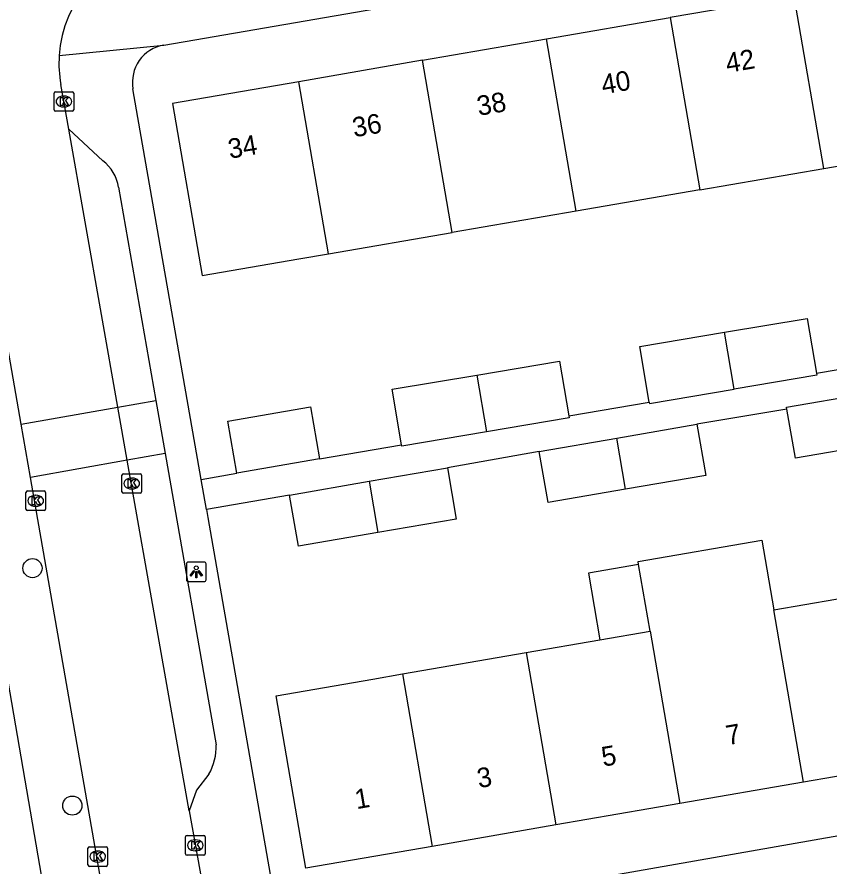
# Model space of a CAD drawing. Extents: x 162880 to 165536, y 384011 to 385179.
# Drawn here: x 164157.17 to 164198.59, y 384681.75 to 384725.11 of the extents above; entities that cross this region are included whole.
import ezdxf

# ---------------------------------------------------------------- set-up
doc = ezdxf.new("R2010")
doc.units = 0
for name, color, linetype in [('IMGEO_Boom', 7, 'Continuous'), ('IMGEO_Kolk', 7, 'Continuous'), ('IMGEO_Lichtpunt', 7, 'Continuous'), ('IMGEO_Pand', 7, 'Continuous'), ('IMGEO_Pand_nummerreeks', 7, 'Continuous'), ('IMGEO_Parkeervlak_open', 7, 'Continuous'), ('IMGEO_Rijbaan_lokaal_open', 7, 'Continuous'), ('IMGEO_Voetpad_open', 7, 'Continuous')]:
    doc.layers.add(name, color=color, linetype=linetype)

msp = doc.modelspace()

# ---------------------------------------------------------------- linework, layer by layer
at = {"layer": 'IMGEO_Boom'}
for centre in [(164157.957, 384696.997), (164159.992, 384684.885)]:
    msp.add_circle(centre, 0.489, dxfattribs=at)
at = {"layer": 'IMGEO_Kolk'}
for p, q in [((164159.059, 384720.371), (164159.059, 384721.223)), ((164159.134, 384721.297), (164159.986, 384721.297)), ((164160.06, 384721.223), (164160.06, 384720.371)), ((164159.547, 384721.077), (164159.572, 384721.077)), ((164159.986, 384720.297), (164159.134, 384720.297)), ((164159.57, 384720.517), (164159.545, 384720.517)), ((164162.524, 384700.887), (164162.524, 384701.739)), ((164162.599, 384701.813), (164163.451, 384701.813)), ((164163.012, 384701.593), (164163.037, 384701.593)), ((164163.525, 384701.739), (164163.525, 384700.887)), ((164157.624, 384700.007), (164157.624, 384700.859)), ((164157.699, 384700.933), (164158.551, 384700.933)), ((164158.625, 384700.859), (164158.625, 384700.007)), ((164163.451, 384700.813), (164162.599, 384700.813)), ((164163.035, 384701.033), (164163.01, 384701.033)), ((164158.112, 384700.713), (164158.137, 384700.713)), ((164158.551, 384699.933), (164157.699, 384699.933)), ((164158.135, 384700.153), (164158.11, 384700.153)), ((164165.766, 384682.432), (164165.766, 384683.284)), ((164165.841, 384683.358), (164166.693, 384683.358)), ((164166.254, 384683.138), (164166.279, 384683.138)), ((164166.767, 384683.284), (164166.767, 384682.432)), ((164160.786, 384681.859), (164160.786, 384682.711)), ((164160.861, 384682.785), (164161.713, 384682.785)), ((164161.274, 384682.565), (164161.299, 384682.565)), ((164161.787, 384682.711), (164161.787, 384681.859)), ((164166.277, 384682.578), (164166.252, 384682.578)), ((164166.693, 384682.358), (164165.841, 384682.358)), ((164161.713, 384681.785), (164160.861, 384681.785)), ((164161.297, 384682.005), (164161.272, 384682.005))]:
    msp.add_line(p, q, dxfattribs=at)
for points in [[(164159.059, 384720.371), (164159.059, 384721.223)], [(164159.134, 384721.297), (164159.986, 384721.297)], [(164160.06, 384721.223), (164160.06, 384720.371)], [(164159.38, 384720.997), (164159.503, 384720.997), (164159.503, 384720.846), (164159.633, 384720.997), (164159.797, 384720.997), (164159.651, 384720.846), (164159.804, 384720.597), (164159.652, 384720.597), (164159.567, 384720.761), (164159.503, 384720.694), (164159.503, 384720.597), (164159.38, 384720.597), (164159.38, 384720.997)], [(164159.986, 384720.297), (164159.134, 384720.297)], [(164162.524, 384700.887), (164162.524, 384701.739)], [(164162.599, 384701.813), (164163.451, 384701.813)], [(164163.525, 384701.739), (164163.525, 384700.887)], [(164162.845, 384701.513), (164162.968, 384701.513), (164162.968, 384701.362), (164163.098, 384701.513), (164163.262, 384701.513), (164163.116, 384701.362), (164163.269, 384701.113), (164163.117, 384701.113), (164163.032, 384701.277), (164162.968, 384701.21), (164162.968, 384701.113), (164162.845, 384701.113), (164162.845, 384701.513)], [(164157.624, 384700.007), (164157.624, 384700.859)], [(164157.699, 384700.933), (164158.551, 384700.933)], [(164158.625, 384700.859), (164158.625, 384700.007)], [(164163.451, 384700.813), (164162.599, 384700.813)], [(164157.945, 384700.633), (164158.068, 384700.633), (164158.068, 384700.482), (164158.198, 384700.633), (164158.362, 384700.633), (164158.216, 384700.482), (164158.369, 384700.233), (164158.217, 384700.233), (164158.132, 384700.397), (164158.068, 384700.33), (164158.068, 384700.233), (164157.945, 384700.233), (164157.945, 384700.633)], [(164158.551, 384699.933), (164157.699, 384699.933)], [(164165.766, 384682.432), (164165.766, 384683.284)], [(164165.841, 384683.358), (164166.693, 384683.358)], [(164166.087, 384683.058), (164166.21, 384683.058), (164166.21, 384682.907), (164166.34, 384683.058), (164166.504, 384683.058), (164166.358, 384682.907), (164166.511, 384682.658), (164166.359, 384682.658), (164166.274, 384682.822), (164166.21, 384682.755), (164166.21, 384682.658), (164166.087, 384682.658), (164166.087, 384683.058)], [(164166.767, 384683.284), (164166.767, 384682.432)], [(164160.786, 384681.859), (164160.786, 384682.711)], [(164160.861, 384682.785), (164161.713, 384682.785)], [(164161.787, 384682.711), (164161.787, 384681.859)], [(164161.107, 384682.485), (164161.23, 384682.485), (164161.23, 384682.334), (164161.36, 384682.485), (164161.524, 384682.485), (164161.378, 384682.334), (164161.531, 384682.085), (164161.379, 384682.085), (164161.294, 384682.249), (164161.23, 384682.182), (164161.23, 384682.085), (164161.107, 384682.085), (164161.107, 384682.485)], [(164166.693, 384682.358), (164165.841, 384682.358)], [(164161.713, 384681.785), (164160.861, 384681.785)]]:
    msp.add_lwpolyline(points, dxfattribs=at)
for centre, start, end in [((164159.136, 384721.221), 91.552, 178.448), ((164159.136, 384721.221), 91.552, 178.448), ((164159.984, 384721.221), 1.552, 88.448), ((164159.984, 384721.221), 1.552, 88.448), ((164159.136, 384720.373), 181.552, 268.448), ((164159.136, 384720.373), 181.552, 268.448), ((164159.984, 384720.373), 271.552, 358.448), ((164159.984, 384720.373), 271.552, 358.448), ((164162.601, 384701.737), 91.552, 178.448), ((164162.601, 384701.737), 91.552, 178.448), ((164163.449, 384701.737), 1.552, 88.448), ((164163.449, 384701.737), 1.552, 88.448), ((164157.701, 384700.857), 91.552, 178.448), ((164157.701, 384700.857), 91.552, 178.448), ((164158.549, 384700.857), 1.552, 88.448), ((164158.549, 384700.857), 1.552, 88.448), ((164162.601, 384700.889), 181.552, 268.448), ((164162.601, 384700.889), 181.552, 268.448), ((164163.449, 384700.889), 271.552, 358.448), ((164163.449, 384700.889), 271.552, 358.448), ((164157.701, 384700.009), 181.552, 268.448), ((164157.701, 384700.009), 181.552, 268.448), ((164158.549, 384700.009), 271.552, 358.448), ((164158.549, 384700.009), 271.552, 358.448), ((164165.843, 384683.282), 91.552, 178.448), ((164165.843, 384683.282), 91.552, 178.448), ((164166.691, 384683.282), 1.552, 88.448), ((164166.691, 384683.282), 1.552, 88.448), ((164160.863, 384682.709), 91.552, 178.448), ((164160.863, 384682.709), 91.552, 178.448), ((164161.711, 384682.709), 1.552, 88.448), ((164161.711, 384682.709), 1.552, 88.448), ((164165.843, 384682.434), 181.552, 268.448), ((164165.843, 384682.434), 181.552, 268.448), ((164166.691, 384682.434), 271.552, 358.448), ((164166.691, 384682.434), 271.552, 358.448), ((164160.863, 384681.861), 181.552, 268.448), ((164160.863, 384681.861), 181.552, 268.448), ((164161.711, 384681.861), 271.552, 358.448), ((164161.711, 384681.861), 271.552, 358.448)]:
    msp.add_arc(centre, 0.0765, start, end, dxfattribs=at)
for centre, major_axis, ratio, start_param, end_param in [((164159.546, 384720.797), (-0.387, 0.002), 0.722429, 4.712389, 7.853982), ((164159.571, 384720.797), (-0.39, 0.002), 0.717154, 1.570796, 4.712389), ((164163.011, 384701.313), (-0.387, 0.002), 0.722429, 4.712389, 7.853982), ((164163.036, 384701.313), (-0.39, 0.002), 0.717154, 1.570796, 4.712389), ((164158.111, 384700.433), (-0.387, 0.002), 0.722429, 4.712389, 7.853982), ((164158.136, 384700.433), (-0.39, 0.002), 0.717154, 1.570796, 4.712389), ((164166.253, 384682.858), (-0.387, 0.002), 0.722429, 4.712389, 7.853982), ((164166.278, 384682.858), (-0.39, 0.002), 0.717154, 1.570796, 4.712389), ((164161.273, 384682.285), (-0.387, 0.002), 0.722429, 4.712389, 7.853982), ((164161.298, 384682.285), (-0.39, 0.002), 0.717154, 1.570796, 4.712389)]:
    msp.add_ellipse(centre, major_axis=major_axis, ratio=ratio, start_param=start_param, end_param=end_param, dxfattribs=at)
at = {"layer": 'IMGEO_Lichtpunt'}
for p, q in [((164166.716, 384697.308), (164165.908, 384697.308)), ((164166.716, 384697.308), (164165.908, 384697.308)), ((164165.814, 384697.213), (164165.814, 384696.406)), ((164165.814, 384697.213), (164165.814, 384696.406)), ((164166.81, 384696.406), (164166.81, 384697.213)), ((164166.81, 384696.406), (164166.81, 384697.213)), ((164165.908, 384696.312), (164166.716, 384696.312)), ((164165.908, 384696.312), (164166.716, 384696.312))]:
    msp.add_line(p, q, dxfattribs=at)
for points in [[(164166.188, 384696.877), (164166.227, 384696.849), (164166.039, 384696.587), (164166.001, 384696.614), (164166.188, 384696.877)], [(164166.29, 384696.829), (164166.337, 384696.829), (164166.337, 384696.507), (164166.29, 384696.507), (164166.29, 384696.829)], [(164166.4, 384696.849), (164166.438, 384696.876), (164166.625, 384696.614), (164166.586, 384696.586), (164166.4, 384696.849)]]:
    msp.add_lwpolyline(points, dxfattribs=at)
msp.add_circle((164166.313, 384697.011), 0.0994, dxfattribs=at)
for centre, start, end in [((164165.908, 384697.213), 90, 180), ((164165.908, 384697.213), 90, 180), ((164166.716, 384697.213), 0, 90), ((164166.716, 384697.213), 0, 90), ((164165.908, 384696.406), 180, 270), ((164165.908, 384696.406), 180, 270), ((164166.716, 384696.406), 270, 0), ((164166.716, 384696.406), 270, 360)]:
    msp.add_arc(centre, 0.0946, start, end, dxfattribs=at)
at = {"layer": 'IMGEO_Pand'}
for points in [[(164196.809, 384726.167), (164190.493, 384725.078)], [(164198.324, 384717.385), (164196.809, 384726.167)], [(164184.175, 384723.988), (164190.493, 384725.078)], [(164190.493, 384725.078), (164192.007, 384716.295)], [(164177.859, 384722.899), (164184.175, 384723.988)], [(164185.69, 384715.205), (164184.175, 384723.988)], [(164177.859, 384722.899), (164171.54, 384721.809)], [(164179.373, 384714.116), (164177.859, 384722.899)], [(164171.54, 384721.809), (164165.107, 384720.7), (164166.622, 384711.917), (164171.55, 384712.767), (164173.055, 384713.027)], [(164173.055, 384713.027), (164171.54, 384721.809)], [(164198.324, 384717.385), (164204.642, 384718.475)], [(164192.007, 384716.295), (164198.324, 384717.385)], [(164192.007, 384716.295), (164185.69, 384715.205)], [(164185.69, 384715.205), (164179.373, 384714.116)], [(164173.055, 384713.027), (164179.373, 384714.116)], [(164193.26, 384709.024), (164197.48, 384709.735), (164197.952, 384706.938)], [(164189.423, 384705.467), (164188.947, 384708.297), (164193.26, 384709.024)], [(164193.76, 384706.126), (164193.26, 384709.024)], [(164180.626, 384706.845), (164184.846, 384707.556), (164185.318, 384704.759)], [(164176.789, 384703.288), (164176.313, 384706.118), (164180.626, 384706.845)], [(164180.626, 384706.845), (164181.126, 384703.947)], [(164197.952, 384706.938), (164197.969, 384706.835), (164193.76, 384706.126)], [(164189.423, 384705.467), (164189.435, 384705.397), (164193.76, 384706.126)], [(164196.442, 384705.103), (164196.424, 384705.209), (164200.385, 384705.892)], [(164168.384, 384701.838), (164167.926, 384704.489), (164172.141, 384705.216), (164172.599, 384702.565)], [(164200.834, 384703.281), (164196.874, 384702.598), (164196.442, 384705.103)], [(164185.318, 384704.759), (164185.335, 384704.656), (164181.126, 384703.947)], [(164187.762, 384703.634), (164191.852, 384704.339)], [(164191.852, 384704.339), (164192.302, 384701.728), (164188.212, 384701.023)], [(164181.126, 384703.947), (164176.801, 384703.218), (164176.789, 384703.288)], [(164183.806, 384702.952), (164187.762, 384703.634)], [(164188.212, 384701.023), (164187.762, 384703.634)], [(164188.212, 384701.023), (164184.256, 384700.341), (164183.806, 384702.952)], [(164172.599, 384702.565), (164168.384, 384701.838)], [(164175.133, 384701.427), (164179.121, 384702.114)], [(164179.121, 384702.114), (164179.571, 384699.503), (164175.583, 384698.816)], [(164171.075, 384700.727), (164175.133, 384701.427)], [(164175.133, 384701.427), (164175.583, 384698.816)], [(164175.583, 384698.816), (164171.525, 384698.116), (164171.075, 384700.727)], [(164188.873, 384697.18), (164188.848, 384697.327), (164195.166, 384698.417), (164195.778, 384694.869)], [(164188.873, 384697.18), (164186.32, 384696.74), (164186.906, 384693.339)], [(164189.46, 384693.779), (164188.873, 384697.18)], [(164195.778, 384694.869), (164202.095, 384695.958)], [(164197.293, 384686.075), (164195.778, 384694.869)], [(164186.906, 384693.339), (164189.46, 384693.779)], [(164189.46, 384693.779), (164190.975, 384684.985)], [(164183.143, 384692.69), (164186.906, 384693.339)], [(164176.826, 384691.6), (164183.143, 384692.69)], [(164183.143, 384692.69), (164184.658, 384683.896)], [(164178.341, 384682.806), (164171.904, 384681.696), (164170.388, 384690.49), (164175.316, 384691.34), (164176.826, 384691.6)], [(164176.826, 384691.6), (164178.341, 384682.806)], [(164203.609, 384687.164), (164197.293, 384686.075)], [(164197.293, 384686.075), (164190.975, 384684.985)], [(164190.975, 384684.985), (164184.658, 384683.896)], [(164184.658, 384683.896), (164178.341, 384682.806)]]:
    msp.add_lwpolyline(points, dxfattribs=at)
at = {"layer": 'IMGEO_Parkeervlak_open'}
for points in [[(164162.316, 384705.206), (164164.255, 384705.549)], [(164164.73, 384702.84), (164162.794, 384702.498)]]:
    msp.add_lwpolyline(points, dxfattribs=at)
at = {"layer": 'IMGEO_Rijbaan_lokaal_open'}
for points in [[(164159.809, 384719.388), (164159.403, 384721.671)], [(164157.383, 384704.334), (164154.495, 384720.858)], [(164162.316, 384705.206), (164159.809, 384719.388)], [(164157.383, 384704.334), (164162.316, 384705.206)], [(164162.794, 384702.498), (164162.316, 384705.206)], [(164157.856, 384701.625), (164157.383, 384704.334)], [(164162.794, 384702.498), (164157.856, 384701.625)], [(164165.954, 384684.62), (164162.794, 384702.498)], [(164163.891, 384667.091), (164157.856, 384701.625)], [(164165.954, 384684.62), (164166.642, 384680.739)]]:
    msp.add_lwpolyline(points, dxfattribs=at)
for centre, radius, start, end in [((164165.42, 384722.742), 6.111, 99.9731, 176.2859), ((164165.385, 384722.737), 6.076, 176.2165, 190.1043)]:
    msp.add_arc(centre, radius, start, end, dxfattribs=at)
at = {"layer": 'IMGEO_Voetpad_open'}
for points in [[(164164.654, 384723.67), (164215.523, 384732.443)], [(164159.322, 384723.138), (164164.654, 384723.67)], [(164166.57, 384701.521), (164163.273, 384720.379), (164163.086, 384721.45)], [(164159.679, 384674.007), (164151.836, 384719.544)], [(164159.809, 384719.388), (164161.541, 384717.772)], [(164162.347, 384716.422), (164164.255, 384705.549)], [(164197.952, 384706.938), (164202.058, 384707.646)], [(164164.255, 384705.549), (164164.73, 384702.84)], [(164185.318, 384704.759), (164189.423, 384705.467)], [(164196.442, 384705.103), (164191.852, 384704.339)], [(164172.599, 384702.565), (164176.789, 384703.288)], [(164183.806, 384702.952), (164179.121, 384702.114)], [(164164.73, 384702.84), (164167.335, 384687.989)], [(164166.57, 384701.521), (164168.384, 384701.838)], [(164166.836, 384699.996), (164166.57, 384701.521)], [(164171.075, 384700.727), (164166.836, 384699.996)], [(164166.836, 384699.996), (164166.91, 384699.575), (164170.09, 384681.379), (164170.295, 384680.208)], [(164172.454, 384678.692), (164223.21, 384687.599)], [(164166.96, 384686.492), (164166.321, 384685.669), (164165.954, 384684.62)]]:
    msp.add_lwpolyline(points, dxfattribs=at)
for centre, radius, start, end in [((164164.973, 384721.781), 1.916, 99.5835, 189.9489), ((164160.366, 384716.155), 1.999, 7.6859, 53.9916), ((164164.379, 384687.934), 2.956, 330.8076, 1.0658)]:
    msp.add_arc(centre, radius, start, end, dxfattribs=at)

# ---------------------------------------------------------------- texts
at = {"layer": 'IMGEO_Pand_nummerreeks'}
for s, rotation, p in [('42', 9.785, (164193.406, 384722.251)), ('40', 9.785, (164187.065, 384721.158)), ('38', 9.785, (164180.719, 384720.063)), ('36', 9.785, (164174.369, 384718.969)), ('34', 9.785, (164168.023, 384717.874)), ('7', 9.7861, (164193.42, 384687.964)), ('5', 9.7861, (164187.073, 384686.869)), ('3', 9.7852, (164180.725, 384685.774)), ('1', 9.7852, (164174.49, 384684.699))]:
    msp.add_text(s, height=1, rotation=rotation, dxfattribs=at).set_placement(p)

doc.saveas('drawing.dxf')
